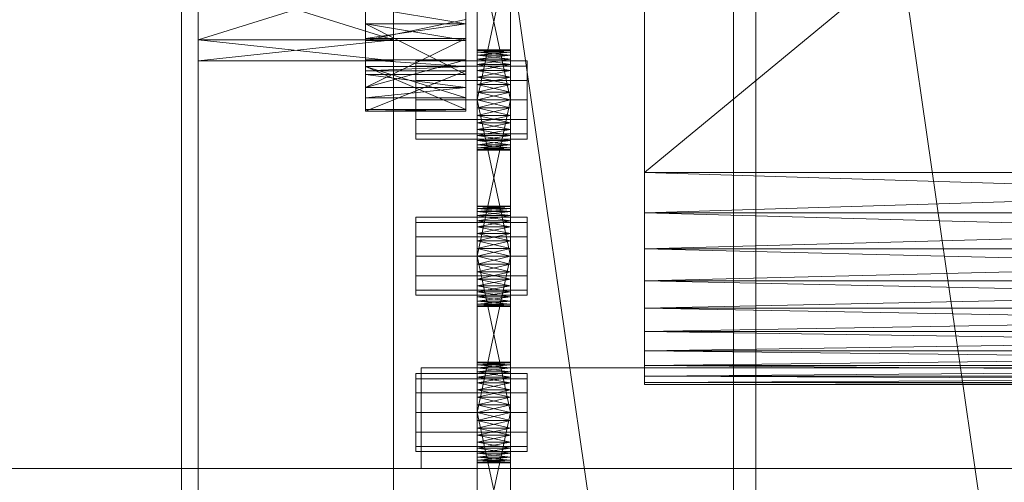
# Model space of a CAD drawing. Header units: millimetres. Extents: x -4738 to 65662, y -68080 to 6847.
# Tile 423 of 656: x 1368 to 1545, y -33386 to -33303. Entities that reach past the tile are written whole.
import ezdxf

# ---------------------------------------------------------------- set-up
doc = ezdxf.new("R2010")
doc.units = ezdxf.units.MM
for name, color, linetype, lineweight in [('COTAS_O', 1, 'Continuous', 0), ('frontal_C03', 7, 'Continuous', 0), ('frontal_secador', 7, 'Continuous', 0)]:
    doc.layers.add(name, color=color, linetype=linetype, lineweight=lineweight)
doc.dimstyles.new('R19_100', dxfattribs={"dimtxt": 250, "dimasz": 150, "dimexe": 150, "dimexo": 80, "dimgap": 100, "dimtad": 1, "dimtih": 1, "dimtoh": 1, "dimdsep": 46, "dimcen": 0.09, "dimadec": 0, "dimazin": 0, "dimtfac": 1, "dimtdec": 4, "dimtofl": 0, "dimtmove": 0, "dimatfit": 3, "dimfxl": 1, "dimtolj": 1, "dimtzin": 0, "dimarcsym": 0})

# ---------------------------------------------------------------- blocks, each defined once
blk = doc.blocks.new('DIM_R31_48')
at = {"layer": 'COTAS_O'}
for p, q in [((-1725, -33700), (-1575, -33655)), ((1725, -33700), (1575, -33655)), ((-1725, -34400), (-1725, -33700)), ((-1725, -33700), (1725, -33700)), ((-1725, -33700), (-1575, -33745)), ((1725, -33700), (1575, -33745)), ((1725, -34400), (1725, -33700))]:
    blk.add_line(p, q, dxfattribs=at)
blk.add_text('3450 O', height=250, dxfattribs=at).set_placement((0, -33600))

msp = doc.modelspace()

# ---------------------------------------------------------------- linework, layer by layer
at = {"layer": 'frontal_C03'}
for p, q in [((1435, -34954.179), (1435, -32259.264)), ((1496, -34954.179), (1496, -32259.264)), ((1500, -32259.264), (1500, -34954.179)), ((1435, -32263.162), (1435, -34958.077)), ((1500, -34958.077), (1500, -32263.162)), ((1435, -35437.51), (1435, -32742.595)), ((1500, -32742.595), (1500, -35437.51)), ((1435, -32746.492), (1435, -35441.408)), ((1496, -32746.492), (1496, -35441.408)), ((1500, -35441.408), (1500, -32746.492)), ((1845, -35988), (1415, -33007.45)), ((1915, -35988), (1485, -33007.45))]:
    msp.add_line(p, q, dxfattribs=at)
at = {"layer": 'frontal_secador'}
for p, q in [((1400, -36000), (1400, -33000)), ((1397, -35940), (1397, -33075)), ((1400, -36000), (1400, -33075)), ((1400, -34600), (1400, -33075)), ((1400, -35940), (1400, -33075)), ((1400, -34650), (1400, -33075)), ((1480, -33098.5), (1480, -33359)), ((1480, -33354.82), (1480, -33098.5)), ((1480, -33330.5), (1480, -33117.12)), ((1480, -33354.82), (1480, -33117.12)), ((1480, -33122.82), (1480, -33337.72)), ((1480, -33122.82), (1480, -33359)), ((1480, -33330.5), (1480, -33129.28)), ((1480, -33136.5), (1480, -33337.72)), ((1480, -33330.5), (1480, -33136.5)), ((1715, -33136.5), (1480, -33330.5)), ((1430, -33311.527), (1430, -33177.639)), ((1448, -33177.639), (1448, -33311.527)), ((1400, -33306.731), (1400, -33233.5)), ((1435, -33233.5), (1435, -33306.731)), ((1430, -33245.858), (1430, -33311.527)), ((1448, -33311.527), (1448, -33245.858)), ((1400, -36000), (1400, -33250)), ((1400, -33306.731), (1400, -33266.67)), ((1435, -33266.67), (1435, -33306.731)), ((1430, -33303.889), (1430, -33269.365)), ((1430, -33311.527), (1430, -33269.365)), ((1448, -33269.365), (1448, -33303.889)), ((1448, -33269.365), (1448, -33311.527)), ((1400, -33306.731), (1400, -33272.493)), ((1435, -33272.493), (1435, -33306.731)), ((1400, -33306.731), (1400, -33274.5)), ((1435, -33274.5), (1435, -33306.731)), ((1400, -33306.731), (1400, -33278.76)), ((1435, -33278.76), (1435, -33306.731)), ((1450, -33320.281), (1450, -33281.481)), ((1456, -33281.481), (1456, -33320.281)), ((1450, -33283.136), (1450, -33320.281)), ((1456, -33320.281), (1456, -33283.136)), ((1450, -33320.281), (1450, -33285.414)), ((1456, -33285.414), (1456, -33320.281)), ((1450, -33317.5), (1450, -33288.092)), ((1450, -33320.281), (1450, -33288.092)), ((1456, -33288.092), (1456, -33317.5)), ((1456, -33288.092), (1456, -33320.281)), ((1430, -33303.889), (1430, -33289.361)), ((1430, -33289.361), (1430, -33311.527)), ((1448, -33289.361), (1448, -33303.889)), ((1448, -33311.527), (1448, -33289.361)), ((1450, -33289.5), (1450, -33317.5)), ((1456, -33317.5), (1450, -33289.5)), ((1456, -33289.5), (1450, -33317.5)), ((1456, -33317.5), (1456, -33289.5)), ((1430, -33306.827), (1430, -33293.572)), ((1430, -33303.889), (1430, -33293.572)), ((1448, -33293.572), (1448, -33306.827)), ((1448, -33293.572), (1448, -33303.889)), ((1400, -33295.794), (1400, -33306.731)), ((1435, -33295.794), (1400, -33306.731)), ((1435, -33306.731), (1400, -33295.794)), ((1435, -33306.731), (1435, -33295.794)), ((1430, -33303.889), (1430, -33300.859)), ((1448, -33303.889), (1430, -33300.859)), ((1448, -33300.859), (1448, -33303.889)), ((1430, -33303.075), (1430, -33306.827)), ((1448, -33303.075), (1430, -33306.827)), ((1430, -33306.827), (1430, -33303.889)), ((1430, -33303.889), (1430, -33310.317)), ((1430, -33312.954), (1430, -33303.889)), ((1430, -33311.527), (1430, -33303.889)), ((1430, -33303.889), (1430, -33306.487)), ((1448, -33306.827), (1430, -33303.889)), ((1448, -33303.889), (1430, -33303.889)), ((1448, -33303.889), (1430, -33306.487)), ((1448, -33312.954), (1430, -33303.889)), ((1448, -33306.827), (1448, -33303.075)), ((1448, -33303.889), (1448, -33306.827)), ((1448, -33310.317), (1448, -33303.889)), ((1448, -33303.889), (1448, -33312.954)), ((1448, -33303.889), (1448, -33311.527)), ((1448, -33306.487), (1448, -33303.889)), ((1400, -33306.731), (1400, -33310.5)), ((1435, -33306.731), (1400, -33306.731)), ((1435, -33306.731), (1400, -33310.5)), ((1435, -33310.5), (1400, -33306.731)), ((1430, -33317.124), (1430, -33306.487)), ((1430, -33306.487), (1430, -33315.291)), ((1430, -33311.527), (1430, -33306.487)), ((1448, -33306.487), (1430, -33306.487)), ((1448, -33306.487), (1430, -33315.291)), ((1448, -33306.827), (1430, -33306.827)), ((1435, -33306.731), (1435, -33310.5)), ((1448, -33306.487), (1448, -33317.124)), ((1448, -33315.291), (1448, -33306.487)), ((1448, -33306.487), (1448, -33311.527)), ((1450, -33308.611), (1450, -33308.5)), ((1456, -33308.611), (1450, -33308.5)), ((1456, -33308.5), (1450, -33308.5)), ((1456, -33308.5), (1450, -33308.611)), ((1450, -33308.611), (1450, -33309.481)), ((1450, -33308.94), (1450, -33308.611)), ((1450, -33308.611), (1450, -33311.136)), ((1456, -33308.94), (1450, -33308.611)), ((1456, -33308.611), (1450, -33308.611)), ((1456, -33308.611), (1450, -33308.94)), ((1450, -33309.481), (1450, -33308.94)), ((1456, -33309.481), (1450, -33308.94)), ((1456, -33308.94), (1450, -33308.94)), ((1456, -33308.94), (1450, -33309.481)), ((1456, -33308.611), (1456, -33308.5)), ((1456, -33309.481), (1456, -33308.611)), ((1456, -33308.611), (1456, -33308.94)), ((1456, -33311.136), (1456, -33308.611)), ((1456, -33308.94), (1456, -33309.481)), ((1435, -33310.5), (1400, -33310.5)), ((1430, -33312.954), (1430, -33310.317)), ((1430, -33310.317), (1430, -33315.291)), ((1430, -33311.527), (1430, -33310.317)), ((1448, -33311.527), (1430, -33310.317)), ((1448, -33310.317), (1430, -33310.317)), ((1448, -33310.317), (1430, -33315.291)), ((1439, -33311.438), (1439, -33310.5)), ((1459, -33310.5), (1439, -33310.5)), ((1448, -33310.317), (1448, -33312.954)), ((1448, -33315.291), (1448, -33310.317)), ((1448, -33310.317), (1448, -33311.527)), ((1450, -33309.481), (1450, -33311.136)), ((1450, -33310.219), (1450, -33309.481)), ((1450, -33313.414), (1450, -33309.481)), ((1450, -33348.281), (1450, -33309.481)), ((1456, -33310.219), (1450, -33309.481)), ((1456, -33309.481), (1450, -33309.481)), ((1456, -33309.481), (1450, -33310.219)), ((1450, -33311.136), (1450, -33310.219)), ((1456, -33311.136), (1450, -33310.219)), ((1456, -33310.219), (1450, -33310.219)), ((1456, -33310.219), (1450, -33311.136)), ((1450, -33311.136), (1450, -33313.414)), ((1450, -33312.21), (1450, -33311.136)), ((1450, -33311.136), (1450, -33316.092)), ((1450, -33311.136), (1450, -33348.281)), ((1456, -33312.21), (1450, -33311.136)), ((1456, -33311.136), (1450, -33311.136)), ((1456, -33311.136), (1450, -33312.21)), ((1456, -33311.136), (1456, -33309.481)), ((1456, -33309.481), (1456, -33310.219)), ((1456, -33309.481), (1456, -33313.414)), ((1456, -33309.481), (1456, -33348.281)), ((1456, -33310.219), (1456, -33311.136)), ((1456, -33313.414), (1456, -33311.136)), ((1456, -33311.136), (1456, -33312.21)), ((1456, -33316.092), (1456, -33311.136)), ((1456, -33348.281), (1456, -33311.136)), ((1459, -33311.438), (1459, -33310.5)), ((1430, -33317.124), (1430, -33311.527)), ((1430, -33311.527), (1430, -33312.256)), ((1430, -33319.235), (1430, -33311.527)), ((1448, -33317.124), (1430, -33311.527)), ((1448, -33311.527), (1430, -33311.527)), ((1448, -33311.527), (1430, -33312.256)), ((1448, -33319.235), (1430, -33311.527)), ((1430, -33319.235), (1430, -33312.256)), ((1430, -33312.256), (1430, -33319.5)), ((1448, -33312.256), (1430, -33312.256)), ((1448, -33312.256), (1430, -33319.5)), ((1430, -33315.291), (1430, -33312.954)), ((1448, -33315.291), (1430, -33312.954)), ((1448, -33312.954), (1430, -33312.954)), ((1439, -33314), (1439, -33311.438)), ((1459, -33311.438), (1439, -33311.438)), ((1448, -33311.527), (1448, -33317.124)), ((1448, -33312.256), (1448, -33311.527)), ((1448, -33311.527), (1448, -33319.235)), ((1448, -33312.256), (1448, -33319.235)), ((1448, -33319.5), (1448, -33312.256)), ((1448, -33312.954), (1448, -33315.291)), ((1450, -33313.414), (1450, -33312.21)), ((1456, -33313.414), (1450, -33312.21)), ((1456, -33312.21), (1450, -33312.21)), ((1456, -33312.21), (1450, -33313.414)), ((1456, -33312.21), (1456, -33313.414)), ((1459, -33314), (1459, -33311.438)), ((1439, -33317.5), (1439, -33314)), ((1459, -33314), (1439, -33314)), ((1450, -33313.414), (1450, -33316.092)), ((1450, -33314.719), (1450, -33313.414)), ((1450, -33348.281), (1450, -33313.414)), ((1456, -33314.719), (1450, -33313.414)), ((1456, -33313.414), (1450, -33313.414)), ((1456, -33313.414), (1450, -33314.719)), ((1450, -33316.092), (1450, -33314.719)), ((1456, -33316.092), (1450, -33314.719)), ((1456, -33314.719), (1450, -33314.719)), ((1456, -33314.719), (1450, -33316.092)), ((1456, -33316.092), (1456, -33313.414)), ((1456, -33313.414), (1456, -33314.719)), ((1456, -33313.414), (1456, -33348.281)), ((1456, -33314.719), (1456, -33316.092)), ((1459, -33317.5), (1459, -33314)), ((1430, -33315.291), (1430, -33317.124)), ((1448, -33315.291), (1430, -33315.291)), ((1448, -33315.291), (1430, -33317.124)), ((1448, -33317.124), (1448, -33315.291)), ((1450, -33345.5), (1450, -33316.092)), ((1450, -33316.092), (1450, -33317.5)), ((1450, -33348.281), (1450, -33316.092)), ((1456, -33317.5), (1450, -33316.092)), ((1456, -33316.092), (1450, -33316.092)), ((1456, -33316.092), (1450, -33317.5)), ((1456, -33316.092), (1456, -33345.5)), ((1456, -33317.5), (1456, -33316.092)), ((1456, -33316.092), (1456, -33348.281)), ((1448, -33317.124), (1430, -33317.124)), ((1439, -33317.5), (1439, -33321)), ((1439, -33317.5), (1459, -33317.5)), ((1450, -33317.5), (1450, -33345.5)), ((1456, -33345.5), (1450, -33317.5)), ((1456, -33317.5), (1450, -33317.5)), ((1456, -33317.5), (1450, -33345.5)), ((1450, -33320.281), (1450, -33317.5)), ((1450, -33317.5), (1450, -33318.908)), ((1456, -33317.5), (1450, -33318.908)), ((1456, -33318.908), (1450, -33317.5)), ((1456, -33345.5), (1456, -33317.5)), ((1456, -33317.5), (1456, -33320.281)), ((1456, -33318.908), (1456, -33317.5)), ((1459, -33321), (1459, -33317.5)), ((1430, -33319.5), (1430, -33319.235)), ((1448, -33319.5), (1430, -33319.235)), ((1448, -33319.235), (1430, -33319.235)), ((1448, -33319.5), (1430, -33319.5)), ((1448, -33319.235), (1448, -33319.5)), ((1450, -33318.908), (1450, -33320.281)), ((1456, -33318.908), (1450, -33318.908)), ((1456, -33318.908), (1450, -33320.281)), ((1456, -33320.281), (1450, -33318.908)), ((1456, -33320.281), (1456, -33318.908)), ((1439, -33321), (1439, -33323.562)), ((1459, -33321), (1439, -33321)), ((1450, -33322.79), (1450, -33320.281)), ((1450, -33320.281), (1450, -33321.586)), ((1450, -33324.781), (1450, -33320.281)), ((1450, -33326.5), (1450, -33320.281)), ((1456, -33320.281), (1450, -33320.281)), ((1456, -33320.281), (1450, -33321.586)), ((1456, -33321.586), (1450, -33320.281)), ((1450, -33321.586), (1450, -33322.79)), ((1456, -33321.586), (1450, -33321.586)), ((1456, -33321.586), (1450, -33322.79)), ((1456, -33322.79), (1450, -33321.586)), ((1456, -33320.281), (1456, -33322.79)), ((1456, -33321.586), (1456, -33320.281)), ((1456, -33320.281), (1456, -33324.781)), ((1456, -33320.281), (1456, -33326.5)), ((1456, -33322.79), (1456, -33321.586)), ((1459, -33321), (1459, -33323.562)), ((1439, -33323.562), (1439, -33324.5)), ((1459, -33323.562), (1439, -33323.562)), ((1450, -33324.781), (1450, -33322.79)), ((1450, -33322.79), (1450, -33323.864)), ((1456, -33322.79), (1450, -33322.79)), ((1456, -33322.79), (1450, -33323.864)), ((1456, -33323.864), (1450, -33322.79)), ((1456, -33322.79), (1456, -33324.781)), ((1456, -33323.864), (1456, -33322.79)), ((1459, -33323.562), (1459, -33324.5)), ((1459, -33324.5), (1439, -33324.5)), ((1450, -33323.864), (1450, -33324.781)), ((1456, -33323.864), (1450, -33323.864)), ((1456, -33323.864), (1450, -33324.781)), ((1456, -33324.781), (1450, -33323.864)), ((1450, -33326.06), (1450, -33324.781)), ((1450, -33324.781), (1450, -33325.519)), ((1450, -33326.5), (1450, -33324.781)), ((1456, -33324.781), (1450, -33324.781)), ((1456, -33324.781), (1450, -33325.519)), ((1456, -33325.519), (1450, -33324.781)), ((1456, -33324.781), (1456, -33323.864)), ((1456, -33324.781), (1456, -33326.06)), ((1456, -33325.519), (1456, -33324.781)), ((1456, -33324.781), (1456, -33326.5)), ((1450, -33325.519), (1450, -33326.06)), ((1456, -33325.519), (1450, -33325.519)), ((1456, -33325.519), (1450, -33326.06)), ((1456, -33326.06), (1450, -33325.519)), ((1450, -33326.5), (1450, -33326.06)), ((1450, -33326.06), (1450, -33326.389)), ((1456, -33326.06), (1450, -33326.06)), ((1456, -33326.06), (1450, -33326.389)), ((1456, -33326.389), (1450, -33326.06)), ((1450, -33326.389), (1450, -33326.5)), ((1456, -33326.389), (1450, -33326.389)), ((1456, -33326.389), (1450, -33326.5)), ((1456, -33326.5), (1450, -33326.389)), ((1456, -33326.5), (1450, -33326.5)), ((1456, -33326.06), (1456, -33325.519)), ((1456, -33326.06), (1456, -33326.5)), ((1456, -33326.389), (1456, -33326.06)), ((1456, -33326.5), (1456, -33326.389)), ((1480, -33337.72), (1480, -33330.5)), ((1480, -33344.18), (1480, -33330.5)), ((1480, -33354.82), (1480, -33330.5)), ((1715, -33337.72), (1480, -33330.5)), ((1715, -33330.5), (1480, -33330.5)), ((1715, -33330.5), (1480, -33337.72)), ((1450, -33336.611), (1450, -33336.5)), ((1456, -33336.611), (1450, -33336.5)), ((1456, -33336.5), (1450, -33336.5)), ((1456, -33336.5), (1450, -33336.611)), ((1450, -33336.611), (1450, -33337.481)), ((1450, -33336.94), (1450, -33336.611)), ((1450, -33336.611), (1450, -33339.136)), ((1456, -33336.94), (1450, -33336.611)), ((1456, -33336.611), (1450, -33336.611)), ((1456, -33336.611), (1450, -33336.94)), ((1450, -33337.481), (1450, -33336.94)), ((1456, -33337.481), (1450, -33336.94)), ((1456, -33336.94), (1450, -33336.94)), ((1456, -33336.94), (1450, -33337.481)), ((1450, -33337.481), (1450, -33339.136)), ((1450, -33338.219), (1450, -33337.481)), ((1450, -33341.414), (1450, -33337.481)), ((1450, -33376.281), (1450, -33337.481)), ((1456, -33338.219), (1450, -33337.481)), ((1456, -33337.481), (1450, -33337.481)), ((1456, -33337.481), (1450, -33338.219)), ((1456, -33336.611), (1456, -33336.5)), ((1456, -33337.481), (1456, -33336.611)), ((1456, -33336.611), (1456, -33336.94)), ((1456, -33339.136), (1456, -33336.611)), ((1456, -33336.94), (1456, -33337.481)), ((1456, -33339.136), (1456, -33337.481)), ((1456, -33337.481), (1456, -33338.219)), ((1456, -33337.481), (1456, -33341.414)), ((1456, -33337.481), (1456, -33376.281)), ((1439, -33339.438), (1439, -33338.5)), ((1459, -33338.5), (1439, -33338.5)), ((1439, -33342), (1439, -33339.438)), ((1459, -33339.438), (1439, -33339.438)), ((1450, -33339.136), (1450, -33338.219)), ((1456, -33339.136), (1450, -33338.219)), ((1456, -33338.219), (1450, -33338.219)), ((1456, -33338.219), (1450, -33339.136)), ((1450, -33339.136), (1450, -33341.414)), ((1450, -33340.21), (1450, -33339.136)), ((1450, -33339.136), (1450, -33344.092)), ((1450, -33339.136), (1450, -33376.281)), ((1456, -33340.21), (1450, -33339.136)), ((1456, -33339.136), (1450, -33339.136)), ((1456, -33339.136), (1450, -33340.21)), ((1456, -33338.219), (1456, -33339.136)), ((1456, -33341.414), (1456, -33339.136)), ((1456, -33339.136), (1456, -33340.21)), ((1456, -33344.092), (1456, -33339.136)), ((1456, -33376.281), (1456, -33339.136)), ((1459, -33339.438), (1459, -33338.5)), ((1459, -33342), (1459, -33339.438)), ((1480, -33337.72), (1480, -33349.88)), ((1480, -33344.18), (1480, -33337.72)), ((1480, -33337.72), (1480, -33359)), ((1715, -33344.18), (1480, -33337.72)), ((1715, -33337.72), (1480, -33337.72)), ((1715, -33337.72), (1480, -33344.18)), ((1450, -33341.414), (1450, -33340.21)), ((1456, -33341.414), (1450, -33340.21)), ((1456, -33340.21), (1450, -33340.21)), ((1456, -33340.21), (1450, -33341.414)), ((1456, -33340.21), (1456, -33341.414)), ((1439, -33345.5), (1439, -33342)), ((1459, -33342), (1439, -33342)), ((1450, -33341.414), (1450, -33344.092)), ((1450, -33342.719), (1450, -33341.414)), ((1450, -33376.281), (1450, -33341.414)), ((1456, -33342.719), (1450, -33341.414)), ((1456, -33341.414), (1450, -33341.414)), ((1456, -33341.414), (1450, -33342.719)), ((1450, -33344.092), (1450, -33342.719)), ((1456, -33344.092), (1450, -33342.719)), ((1456, -33342.719), (1450, -33342.719)), ((1456, -33342.719), (1450, -33344.092)), ((1456, -33344.092), (1456, -33341.414)), ((1456, -33341.414), (1456, -33342.719)), ((1456, -33341.414), (1456, -33376.281)), ((1456, -33342.719), (1456, -33344.092)), ((1459, -33345.5), (1459, -33342)), ((1450, -33373.5), (1450, -33344.092)), ((1450, -33344.092), (1450, -33345.5)), ((1450, -33376.281), (1450, -33344.092)), ((1456, -33345.5), (1450, -33344.092)), ((1456, -33344.092), (1450, -33344.092)), ((1456, -33344.092), (1450, -33345.5)), ((1456, -33344.092), (1456, -33373.5)), ((1456, -33345.5), (1456, -33344.092)), ((1456, -33344.092), (1456, -33376.281)), ((1480, -33349.88), (1480, -33344.18)), ((1480, -33354.82), (1480, -33344.18)), ((1715, -33349.88), (1480, -33344.18)), ((1715, -33344.18), (1480, -33344.18)), ((1715, -33344.18), (1480, -33349.88)), ((1439, -33345.5), (1439, -33349)), ((1439, -33345.5), (1459, -33345.5)), ((1450, -33345.5), (1450, -33373.5)), ((1456, -33373.5), (1450, -33345.5)), ((1456, -33345.5), (1450, -33345.5)), ((1456, -33345.5), (1450, -33373.5)), ((1450, -33348.281), (1450, -33345.5)), ((1450, -33345.5), (1450, -33346.908)), ((1456, -33345.5), (1450, -33346.908)), ((1456, -33346.908), (1450, -33345.5)), ((1456, -33373.5), (1456, -33345.5)), ((1456, -33345.5), (1456, -33348.281)), ((1456, -33346.908), (1456, -33345.5)), ((1459, -33349), (1459, -33345.5)), ((1450, -33346.908), (1450, -33348.281)), ((1456, -33346.908), (1450, -33346.908)), ((1456, -33346.908), (1450, -33348.281)), ((1456, -33348.281), (1450, -33346.908)), ((1450, -33350.79), (1450, -33348.281)), ((1450, -33348.281), (1450, -33349.586)), ((1450, -33352.781), (1450, -33348.281)), ((1450, -33354.5), (1450, -33348.281)), ((1456, -33348.281), (1450, -33348.281)), ((1456, -33348.281), (1450, -33349.586)), ((1456, -33349.586), (1450, -33348.281)), ((1456, -33348.281), (1456, -33346.908)), ((1456, -33348.281), (1456, -33350.79)), ((1456, -33349.586), (1456, -33348.281)), ((1456, -33348.281), (1456, -33352.781)), ((1456, -33348.281), (1456, -33354.5)), ((1439, -33349), (1439, -33351.562)), ((1459, -33349), (1439, -33349)), ((1450, -33349.586), (1450, -33350.79)), ((1456, -33349.586), (1450, -33349.586)), ((1456, -33349.586), (1450, -33350.79)), ((1456, -33350.79), (1450, -33349.586)), ((1456, -33350.79), (1456, -33349.586)), ((1459, -33349), (1459, -33351.562)), ((1480, -33349.88), (1480, -33359)), ((1480, -33354.82), (1480, -33349.88)), ((1715, -33354.82), (1480, -33349.88)), ((1715, -33349.88), (1480, -33349.88)), ((1715, -33349.88), (1480, -33354.82)), ((1439, -33351.562), (1439, -33352.5)), ((1459, -33351.562), (1439, -33351.562)), ((1450, -33352.781), (1450, -33350.79)), ((1450, -33350.79), (1450, -33351.864)), ((1456, -33350.79), (1450, -33350.79)), ((1456, -33350.79), (1450, -33351.864)), ((1456, -33351.864), (1450, -33350.79)), ((1456, -33350.79), (1456, -33352.781)), ((1456, -33351.864), (1456, -33350.79)), ((1459, -33351.562), (1459, -33352.5)), ((1459, -33352.5), (1439, -33352.5)), ((1450, -33351.864), (1450, -33352.781)), ((1456, -33351.864), (1450, -33351.864)), ((1456, -33351.864), (1450, -33352.781)), ((1456, -33352.781), (1450, -33351.864)), ((1450, -33354.06), (1450, -33352.781)), ((1450, -33352.781), (1450, -33353.519)), ((1450, -33354.5), (1450, -33352.781)), ((1456, -33352.781), (1450, -33352.781)), ((1456, -33352.781), (1450, -33353.519)), ((1456, -33353.519), (1450, -33352.781)), ((1450, -33353.519), (1450, -33354.06)), ((1456, -33353.519), (1450, -33353.519)), ((1456, -33353.519), (1450, -33354.06)), ((1456, -33354.06), (1450, -33353.519)), ((1456, -33352.781), (1456, -33351.864)), ((1456, -33352.781), (1456, -33354.06)), ((1456, -33353.519), (1456, -33352.781)), ((1456, -33352.781), (1456, -33354.5)), ((1456, -33354.06), (1456, -33353.519)), ((1450, -33354.5), (1450, -33354.06)), ((1450, -33354.06), (1450, -33354.389)), ((1456, -33354.06), (1450, -33354.06)), ((1456, -33354.06), (1450, -33354.389)), ((1456, -33354.389), (1450, -33354.06)), ((1450, -33354.389), (1450, -33354.5)), ((1456, -33354.389), (1450, -33354.389)), ((1456, -33354.389), (1450, -33354.5)), ((1456, -33354.5), (1450, -33354.389)), ((1456, -33354.5), (1450, -33354.5)), ((1456, -33354.06), (1456, -33354.5)), ((1456, -33354.389), (1456, -33354.06)), ((1456, -33354.5), (1456, -33354.389)), ((1480, -33359), (1480, -33354.82)), ((1480, -33362.42), (1480, -33354.82)), ((1480, -33366.98), (1480, -33354.82)), ((1715, -33359), (1480, -33354.82)), ((1715, -33354.82), (1480, -33354.82)), ((1715, -33354.82), (1480, -33359)), ((1480, -33359), (1480, -33365.08)), ((1480, -33362.42), (1480, -33359)), ((1480, -33359), (1480, -33368.12)), ((1480, -33359), (1480, -33366.98)), ((1715, -33362.42), (1480, -33359)), ((1715, -33359), (1480, -33359)), ((1715, -33359), (1480, -33362.42)), ((1480, -33365.08), (1480, -33362.42)), ((1480, -33366.98), (1480, -33362.42)), ((1715, -33365.08), (1480, -33362.42)), ((1715, -33362.42), (1480, -33362.42)), ((1715, -33362.42), (1480, -33365.08)), ((1440, -33365.5), (1710, -33365.5)), ((1440, -33383.5), (1440, -33365.5)), ((1450, -33364.611), (1450, -33364.5)), ((1456, -33364.611), (1450, -33364.5)), ((1456, -33364.5), (1450, -33364.5)), ((1456, -33364.5), (1450, -33364.611)), ((1450, -33364.611), (1450, -33365.481)), ((1450, -33364.94), (1450, -33364.611)), ((1450, -33364.611), (1450, -33367.136)), ((1456, -33364.94), (1450, -33364.611)), ((1456, -33364.611), (1450, -33364.611)), ((1456, -33364.611), (1450, -33364.94)), ((1450, -33365.481), (1450, -33364.94)), ((1456, -33365.481), (1450, -33364.94)), ((1456, -33364.94), (1450, -33364.94)), ((1456, -33364.94), (1450, -33365.481)), ((1450, -33365.481), (1450, -33367.136)), ((1450, -33366.219), (1450, -33365.481)), ((1450, -33369.414), (1450, -33365.481)), ((1450, -33404.281), (1450, -33365.481)), ((1456, -33366.219), (1450, -33365.481)), ((1456, -33365.481), (1450, -33365.481)), ((1456, -33365.481), (1450, -33366.219)), ((1456, -33364.611), (1456, -33364.5)), ((1456, -33365.481), (1456, -33364.611)), ((1456, -33364.611), (1456, -33364.94)), ((1456, -33367.136), (1456, -33364.611)), ((1456, -33364.94), (1456, -33365.481)), ((1456, -33367.136), (1456, -33365.481)), ((1456, -33365.481), (1456, -33366.219)), ((1456, -33365.481), (1456, -33369.414)), ((1456, -33365.481), (1456, -33404.281)), ((1480, -33365.08), (1480, -33368.12)), ((1480, -33366.98), (1480, -33365.08)), ((1715, -33366.98), (1480, -33365.08)), ((1715, -33365.08), (1480, -33365.08)), ((1715, -33365.08), (1480, -33366.98)), ((1439, -33367.438), (1439, -33366.5)), ((1459, -33366.5), (1439, -33366.5)), ((1439, -33370), (1439, -33367.438)), ((1459, -33367.438), (1439, -33367.438)), ((1450, -33367.136), (1450, -33366.219)), ((1456, -33367.136), (1450, -33366.219)), ((1456, -33366.219), (1450, -33366.219)), ((1456, -33366.219), (1450, -33367.136)), ((1450, -33367.136), (1450, -33369.414)), ((1450, -33368.21), (1450, -33367.136)), ((1450, -33367.136), (1450, -33372.092)), ((1450, -33367.136), (1450, -33404.281)), ((1456, -33368.21), (1450, -33367.136)), ((1456, -33367.136), (1450, -33367.136)), ((1456, -33367.136), (1450, -33368.21)), ((1456, -33366.219), (1456, -33367.136)), ((1456, -33369.414), (1456, -33367.136)), ((1456, -33367.136), (1456, -33368.21)), ((1456, -33372.092), (1456, -33367.136)), ((1456, -33404.281), (1456, -33367.136)), ((1459, -33367.438), (1459, -33366.5)), ((1459, -33370), (1459, -33367.438)), ((1480, -33368.5), (1480, -33366.98)), ((1480, -33366.98), (1480, -33368.12)), ((1715, -33368.12), (1480, -33366.98)), ((1715, -33366.98), (1480, -33366.98)), ((1715, -33366.98), (1480, -33368.12)), ((1450, -33369.414), (1450, -33368.21)), ((1456, -33369.414), (1450, -33368.21)), ((1456, -33368.21), (1450, -33368.21)), ((1456, -33368.21), (1450, -33369.414)), ((1450, -33369.414), (1450, -33372.092)), ((1450, -33370.719), (1450, -33369.414)), ((1450, -33404.281), (1450, -33369.414)), ((1456, -33370.719), (1450, -33369.414)), ((1456, -33369.414), (1450, -33369.414)), ((1456, -33369.414), (1450, -33370.719)), ((1456, -33368.21), (1456, -33369.414)), ((1456, -33372.092), (1456, -33369.414)), ((1456, -33369.414), (1456, -33370.719)), ((1456, -33369.414), (1456, -33404.281)), ((1480, -33368.12), (1480, -33368.5)), ((1715, -33368.5), (1480, -33368.12)), ((1715, -33368.12), (1480, -33368.12)), ((1715, -33368.12), (1480, -33368.5)), ((1480, -33368.5), (1715, -33368.5)), ((1439, -33373.5), (1439, -33370)), ((1459, -33370), (1439, -33370)), ((1450, -33372.092), (1450, -33370.719)), ((1456, -33372.092), (1450, -33370.719)), ((1456, -33370.719), (1450, -33370.719)), ((1456, -33370.719), (1450, -33372.092)), ((1456, -33370.719), (1456, -33372.092)), ((1459, -33373.5), (1459, -33370)), ((1450, -33401.5), (1450, -33372.092)), ((1450, -33372.092), (1450, -33373.5)), ((1450, -33404.281), (1450, -33372.092)), ((1456, -33373.5), (1450, -33372.092)), ((1456, -33372.092), (1450, -33372.092)), ((1456, -33372.092), (1450, -33373.5)), ((1456, -33372.092), (1456, -33401.5)), ((1456, -33373.5), (1456, -33372.092)), ((1456, -33372.092), (1456, -33404.281)), ((1439, -33373.5), (1439, -33377)), ((1439, -33373.5), (1459, -33373.5)), ((1450, -33373.5), (1450, -33401.5)), ((1456, -33401.5), (1450, -33373.5)), ((1456, -33373.5), (1450, -33373.5)), ((1456, -33373.5), (1450, -33401.5)), ((1450, -33376.281), (1450, -33373.5)), ((1450, -33373.5), (1450, -33374.908)), ((1456, -33373.5), (1450, -33374.908)), ((1456, -33374.908), (1450, -33373.5)), ((1456, -33401.5), (1456, -33373.5)), ((1456, -33373.5), (1456, -33376.281)), ((1456, -33374.908), (1456, -33373.5)), ((1459, -33377), (1459, -33373.5)), ((1450, -33374.908), (1450, -33376.281)), ((1456, -33374.908), (1450, -33374.908)), ((1456, -33374.908), (1450, -33376.281)), ((1456, -33376.281), (1450, -33374.908)), ((1450, -33378.79), (1450, -33376.281)), ((1450, -33376.281), (1450, -33377.586)), ((1450, -33380.781), (1450, -33376.281)), ((1450, -33382.5), (1450, -33376.281)), ((1456, -33376.281), (1450, -33376.281)), ((1456, -33376.281), (1450, -33377.586)), ((1456, -33377.586), (1450, -33376.281)), ((1456, -33376.281), (1456, -33374.908)), ((1456, -33376.281), (1456, -33378.79)), ((1456, -33377.586), (1456, -33376.281)), ((1456, -33376.281), (1456, -33380.781)), ((1456, -33376.281), (1456, -33382.5)), ((1439, -33377), (1439, -33379.562)), ((1459, -33377), (1439, -33377)), ((1450, -33377.586), (1450, -33378.79)), ((1456, -33377.586), (1450, -33377.586)), ((1456, -33377.586), (1450, -33378.79)), ((1456, -33378.79), (1450, -33377.586)), ((1456, -33378.79), (1456, -33377.586)), ((1459, -33377), (1459, -33379.562)), ((1439, -33379.562), (1439, -33380.5)), ((1459, -33379.562), (1439, -33379.562)), ((1450, -33380.781), (1450, -33378.79)), ((1450, -33378.79), (1450, -33379.864)), ((1456, -33378.79), (1450, -33378.79)), ((1456, -33378.79), (1450, -33379.864)), ((1456, -33379.864), (1450, -33378.79)), ((1450, -33379.864), (1450, -33380.781)), ((1456, -33379.864), (1450, -33379.864)), ((1456, -33379.864), (1450, -33380.781)), ((1456, -33380.781), (1450, -33379.864)), ((1456, -33378.79), (1456, -33380.781)), ((1456, -33379.864), (1456, -33378.79)), ((1456, -33380.781), (1456, -33379.864)), ((1459, -33379.562), (1459, -33380.5)), ((1459, -33380.5), (1439, -33380.5)), ((1450, -33382.06), (1450, -33380.781)), ((1450, -33380.781), (1450, -33381.519)), ((1450, -33382.5), (1450, -33380.781)), ((1456, -33380.781), (1450, -33380.781)), ((1456, -33380.781), (1450, -33381.519)), ((1456, -33381.519), (1450, -33380.781)), ((1450, -33381.519), (1450, -33382.06)), ((1456, -33381.519), (1450, -33381.519)), ((1456, -33381.519), (1450, -33382.06)), ((1456, -33382.06), (1450, -33381.519)), ((1456, -33380.781), (1456, -33382.06)), ((1456, -33381.519), (1456, -33380.781)), ((1456, -33380.781), (1456, -33382.5)), ((1456, -33382.06), (1456, -33381.519)), ((1325, -33383.5), (2125, -33383.5)), ((1440, -33383.5), (1710, -33383.5)), ((1450, -33382.5), (1450, -33382.06)), ((1450, -33382.06), (1450, -33382.389)), ((1456, -33382.06), (1450, -33382.06)), ((1456, -33382.06), (1450, -33382.389)), ((1456, -33382.389), (1450, -33382.06)), ((1450, -33382.389), (1450, -33382.5)), ((1456, -33382.389), (1450, -33382.389)), ((1456, -33382.389), (1450, -33382.5)), ((1456, -33382.5), (1450, -33382.389)), ((1456, -33382.5), (1450, -33382.5)), ((1456, -33382.06), (1456, -33382.5)), ((1456, -33382.389), (1456, -33382.06)), ((1456, -33382.5), (1456, -33382.389))]:
    msp.add_line(p, q, dxfattribs=at)

# ---------------------------------------------------------------- dimensions: what is measured, and where the dimension line sits
at = {"layer": 'COTAS_O'}
dim = msp.add_aligned_dim(p1=(-1725, -34400), p2=(1725, -34400), distance=700, text='<> O', dimstyle='R19_100', dxfattribs=at)
dim.commit()
dim.dimension.update_dxf_attribs({"geometry": 'DIM_R31_48', "text_midpoint": (0, -33700)})

doc.saveas('drawing.dxf')
